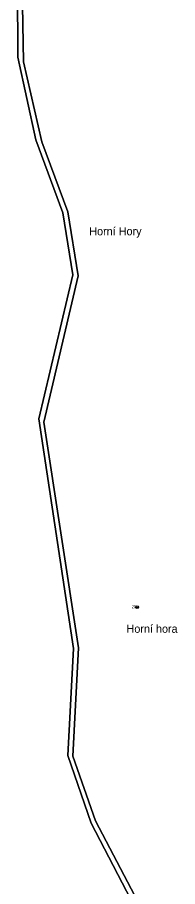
# Model space of a CAD drawing. Extents: x -658203 to -653176, y -1156738 to -1151709.
# Drawn here: x -657123.1 to -657035.9, y -1156211.4 to -1155739.2 of the extents above; entities that cross this region are included whole.
import ezdxf

# ---------------------------------------------------------------- set-up
doc = ezdxf.new("R2010")
doc.units = 0
for name, color, linetype in [('Vrstva 1', 7, 'Continuous'), ('Vrstva 51', 7, 'Continuous'), ('Vrstva 7', 7, 'Continuous'), ('Vrstva 8', 7, 'Continuous')]:
    doc.layers.add(name, color=color, linetype=linetype)

msp = doc.modelspace()

# ---------------------------------------------------------------- linework, layer by layer
at = {"layer": 'Vrstva 1'}
for points in [[(-657057.89, -1156290.12), (-657056.44, -1156227.83), (-657082.93, -1156177.03), (-657095.61, -1156140.25), (-657092.62, -1156082.02), (-657111.34, -1155957.31), (-657092.86, -1155879.16), (-657098.41, -1155845.4), (-657113.12, -1155805.77), (-657122.75, -1155760.82), (-657123.08, -1155722.52)], [(-657120.43, -1155722.2), (-657119.71, -1155763.38), (-657109.81, -1155806.87), (-657095.62, -1155844.83), (-657089.93, -1155879.65), (-657108.7, -1155959.21), (-657089.81, -1156081.72), (-657093.01, -1156140.56), (-657080.63, -1156175.71), (-657053.41, -1156227.59), (-657054.52, -1156289.13)]]:
    msp.add_lwpolyline(points, dxfattribs=at)
at = {"layer": 'Vrstva 51'}
for points in [[(-657056.44, -1156227.83), (-657082.93, -1156177.03), (-657095.61, -1156140.25), (-657092.62, -1156082.02), (-657111.34, -1155957.31), (-657092.86, -1155879.16), (-657098.41, -1155845.4), (-657113.12, -1155805.77), (-657122.75, -1155760.82), (-657123.08, -1155722.52)], [(-657123.08, -1155722.52), (-657122.75, -1155760.82), (-657113.12, -1155805.77), (-657098.41, -1155845.4), (-657092.86, -1155879.16), (-657111.34, -1155957.31), (-657092.62, -1156082.02), (-657095.61, -1156140.25), (-657082.93, -1156177.03), (-657056.44, -1156227.83)], [(-657120.43, -1155722.2), (-657119.71, -1155763.38), (-657109.81, -1155806.87), (-657095.62, -1155844.83), (-657089.93, -1155879.65), (-657108.7, -1155959.21), (-657089.81, -1156081.72), (-657093.01, -1156140.56), (-657080.63, -1156175.71), (-657053.41, -1156227.59)], [(-657053.41, -1156227.59), (-657080.63, -1156175.71), (-657093.01, -1156140.56), (-657089.81, -1156081.72), (-657108.7, -1155959.21), (-657089.93, -1155879.65), (-657095.62, -1155844.83), (-657109.81, -1155806.87), (-657119.71, -1155763.38), (-657120.43, -1155722.2)]]:
    msp.add_lwpolyline(points, dxfattribs=at)
at = {"layer": 'Vrstva 8'}
for radius in [0.75, 0.03]:
    msp.add_circle((-657057.96, -1156059.7), radius, dxfattribs=at)

# ---------------------------------------------------------------- texts
at = {"layer": 'Vrstva 7'}
for s, p in [('Horní Hory', (-657083.99, -1155857.61)), ('Horní hora', (-657063.73, -1156073.56))]:
    msp.add_text(s, height=4.4, dxfattribs=at).set_placement(p)
at = {"layer": 'Vrstva 8'}
msp.add_text('20', height=1.5, dxfattribs=at).set_placement((-657060.92, -1156060.2))

doc.saveas('drawing.dxf')
